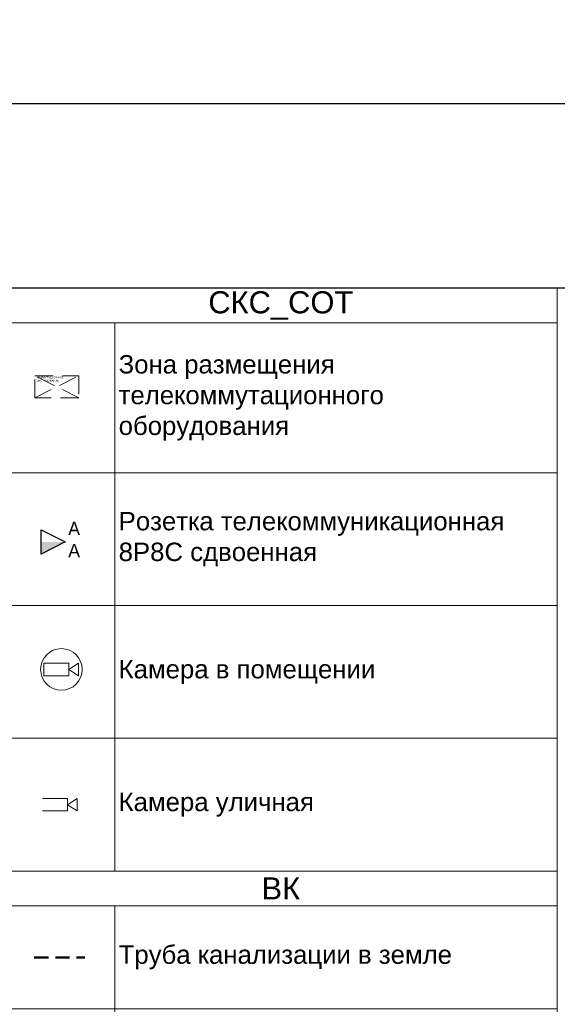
# Model space of a CAD drawing. Header units: millimetres. Extents: x -57449114 to 30620931, y -92609 to 84364.
# Tile 459 of 656: x 6277 to 13571, y -37164 to -23815. Entities that reach past the tile are written whole.
import ezdxf
from ezdxf import colors
from ezdxf.entities.mleader import LeaderData, LeaderLine
from ezdxf.enums import TextEntityAlignment as Align
from ezdxf.math import Vec2, Vec3

# ---------------------------------------------------------------- set-up
doc = ezdxf.new("R2010")
doc.units = ezdxf.units.MM
doc.set_wipeout_variables(frame=1)
for name, pattern in [('ACAD_ISO03W100', [30, 12, -18]), ('CACHE', [375, 250, -125]), ('HIDDENX2', [19.05, 12.7, -6.35])]:
    doc.linetypes.add(name, pattern=pattern)
doc.layers.get('0').update_dxf_attribs({"lineweight": 0})
doc.layers.get('Defpoints').update_dxf_attribs({"color": 30})
for name, color, linetype in [('-SBugo-ОС-Извещатели', 6, 'Continuous'), ('-АТ-Позиция', 30, 'Continuous'), ('-АТ-Примечания', 30, 'Continuous'), ('Wipeout', 7, 'Continuous'), ('ВК', 7, 'Continuous'), ('СВЯЗЬ', 7, 'Continuous')]:
    doc.layers.add(name, color=color, linetype=linetype)
for name, color, linetype, lineweight in [('06_АР_Мебель', 4, 'Continuous', 9), ('06_АР_Размеры план схема', 235, 'Continuous', 0), ('17_АР_Текст', 235, 'Continuous', 0), ('20_АР_Сантехника', 250, 'Continuous', 0), ('СОТ', 7, 'Continuous', 9)]:
    doc.layers.add(name, color=color, linetype=linetype, lineweight=lineweight)
doc.layers.add('1. ПОДЛОЖКА', color=7, linetype='Continuous', lineweight=0, true_color=0x9b9292)
doc.styles.add('_ТЕКСТОВЫЙ', font='arial.ttf', dxfattribs={"width": 0.8})
doc.styles.add('_ТЕКСТОВЫЙ АННОТАТИЫНЫЙ', font='arial.ttf', dxfattribs={"width": 0.8})
doc.styles.add('HVAC_AEP', font='arial.ttf')
doc.styles.add('SB', font='mipgost.shx')
doc.styles.get("Standard").update_dxf_attribs({"font": 'arial.ttf'})

# ---------------------------------------------------------------- blocks, each defined once
blk = doc.blocks.new('A$C718078F5')
at = {"layer": 'ВК', "color": 162, "linetype": 'HIDDENX2', "lineweight": 50, "ltscale": 15, "true_color": 0x002eb8}
blk.add_lwpolyline([(-687, 0), (0, 0)], dxfattribs=at)
blk = doc.blocks.new('A$C7FEF6D7D')
at = {"layer": 'ВК', "lineweight": 30, "true_color": 0xffffff}
h = blk.add_hatch(color=7, dxfattribs=at)
h.dxf.hatch_style = 1
h.paths.add_polyline_path([(0, 0), (719, 0), (719, 490), (0, 490)])
at = {"layer": 'ВК', "color": 162, "linetype": 'HIDDENX2', "lineweight": 50, "ltscale": 15, "true_color": 0x002eb8}
blk.add_lwpolyline([(0, 0), (719, 0), (719, 490), (0, 490)], close=True, dxfattribs=at)
blk = doc.blocks.new('A$C27AF37FD')
at = {"layer": 'ВК', "color": 6, "lineweight": 30, "true_color": 0xf500ff}
blk.add_circle((-61, -44), 75, dxfattribs=at)
blk = doc.blocks.new('A$C562C2BC0')
at = {"layer": 'ВК', "color": 10, "lineweight": 30}
blk.add_circle((-101, 25), 25, dxfattribs=at)
at = {"layer": 'ВК', "color": 170, "lineweight": 30}
blk.add_circle((0, 25), 25, dxfattribs=at)
blk = doc.blocks.new('A$C0CBB4A9A')
at = {"layer": '1. ПОДЛОЖКА'}
blk.add_circle((0, 0), 290, dxfattribs=at)
at = {"layer": 'ВК', "color": 30, "linetype": 'ACAD_ISO03W100', "lineweight": 80, "ltscale": 10, "true_color": 0xff8000}
blk.add_circle((0, 0), 290, dxfattribs=at)
blk = doc.blocks.new('A$C071C39A0')
at = {"true_color": 0xff8000}
h = blk.add_hatch(dxfattribs=at)
h.set_pattern_fill('ANSI31', color=30, scale=50)
h.set_pattern_definition([(45, (-15265.88, 49237.48), (-112.2532, 112.2532), [])])
edge = h.paths.add_edge_path()
edge.add_arc((0, 0), 400, 0, 360)
at = {"layer": 'ВК', "color": 30, "linetype": 'ACAD_ISO03W100', "lineweight": 80, "ltscale": 10, "true_color": 0xff8000}
blk.add_circle((0, 0), 400, dxfattribs=at)
blk = doc.blocks.new('A$C31D87A00')
at = {"layer": '1. ПОДЛОЖКА', "flags": 128}
for points in [[(0, -159), (0, 159, -0.088516), (179, 190, -0.216396), (231, 156), (443, 178)], [(0, 159), (0, -159, 0.088516), (179, -190, 0.236942), (231, -156), (443, -178)], [(231, 156, 0.100176), (231, -156, -2.834723)], [(280, 122), (280, -122, 0.234943), (548, -166, 0.79706), (548, 165, 0.235162), (280, 122, 0.760119)]]:
    blk.add_lwpolyline(points, format="xyb", dxfattribs=at)
blk.add_lwpolyline([(280, 112), (280, -113, 0.238364), (546, -158, 0.798234), (546, 157, 0.238588)], format="xyb", close=True, dxfattribs=at)
at = {"layer": '1. ПОДЛОЖКА'}
blk.add_circle((132, 0), 15, dxfattribs=at)
at = {"layer": '20_АР_Сантехника', "flags": 128}
for points in [[(0, -159), (0, 159, -0.088516), (179, 190, -0.216396), (231, 156), (443, 178)], [(0, 159), (0, -159, 0.088516), (179, -190, 0.236942), (231, -156), (443, -178)], [(231, 156, 0.100176), (231, -156, -2.834723)], [(280, 122), (280, -122, 0.234943), (548, -166, 0.79706), (548, 165, 0.235162), (280, 122, 0.760119)]]:
    blk.add_lwpolyline(points, format="xyb", dxfattribs=at)
blk.add_lwpolyline([(280, 112), (280, -113, 0.238364), (546, -158, 0.798234), (546, 157, 0.238588)], format="xyb", close=True, dxfattribs=at)
at = {"layer": '20_АР_Сантехника'}
blk.add_circle((132, 0), 15, dxfattribs=at)
blk = doc.blocks.new('A$C13E67AF4')
at = {"layer": '1. ПОДЛОЖКА', "flags": 128}
for points in [[(240, 160), (0, 0), (240, -160)], [(240, 160), (443, 178)], [(240, -160), (240, 160)], [(240, -160), (443, -178)]]:
    blk.add_lwpolyline(points, dxfattribs=at)
blk.add_lwpolyline([(280, 122), (280, -122, 0.234943), (548, -166, 0.79706), (548, 165, 0.235162), (280, 122, 0.760119)], format="xyb", dxfattribs=at)
blk.add_lwpolyline([(280, 112), (280, -113, 0.238364), (546, -158, 0.798234), (546, 157, 0.238588)], format="xyb", close=True, dxfattribs=at)
at = {"layer": '1. ПОДЛОЖКА'}
blk.add_circle((132, 0), 15, dxfattribs=at)
at = {"layer": '20_АР_Сантехника', "flags": 128}
for points in [[(240, 160), (0, 0), (240, -160)], [(240, 160), (443, 178)], [(240, -160), (240, 160)], [(240, -160), (443, -178)]]:
    blk.add_lwpolyline(points, dxfattribs=at)
blk.add_lwpolyline([(280, 122), (280, -122, 0.234943), (548, -166, 0.79706), (548, 165, 0.235162), (280, 122, 0.760119)], format="xyb", dxfattribs=at)
blk.add_lwpolyline([(280, 112), (280, -113, 0.238364), (546, -158, 0.798234), (546, 157, 0.238588)], format="xyb", close=True, dxfattribs=at)
at = {"layer": '20_АР_Сантехника'}
blk.add_circle((132, 0), 15, dxfattribs=at)
blk = doc.blocks.new('A$C62AB405E')
at = {"layer": '1. ПОДЛОЖКА', "flags": 128}
for points in [[(-240, 0), (240, 0, -0.414214), (300, -60), (300, -440, -0.414214), (240, -500), (-240, -500, -0.414214), (-300, -440), (-300, -60, -0.414214)], [(-240, -73), (240, -73, -0.414214), (270, -103), (270, -440, -0.414214), (240, -470), (-240, -470, -0.414214), (-270, -440), (-270, -103, -0.414214)], [(35, -207, -0.967996), (-58, -207, -0.967996)]]:
    blk.add_lwpolyline(points, format="xyb", close=True, dxfattribs=at)
blk.add_lwpolyline([(-284, 0), (284, 0), (284, -38), (-284, -38)], close=True, dxfattribs=at)
at = {"layer": '20_АР_Сантехника', "flags": 128}
for points in [[(-240, 0), (240, 0, -0.414214), (300, -60), (300, -440, -0.414214), (240, -500), (-240, -500, -0.414214), (-300, -440), (-300, -60, -0.414214)], [(-240, -73), (240, -73, -0.414214), (270, -103), (270, -440, -0.414214), (240, -470), (-240, -470, -0.414214), (-270, -440), (-270, -103, -0.414214)], [(35, -207, -0.967996), (-58, -207, -0.967996)]]:
    blk.add_lwpolyline(points, format="xyb", close=True, dxfattribs=at)
blk.add_lwpolyline([(-284, 0), (284, 0), (284, -38), (-284, -38)], close=True, dxfattribs=at)
blk = doc.blocks.new('*T174')
at = {"color": 0, "linetype": 'ByBlock', "lineweight": -2, "transparency": 16777216}
for p, q in [((0, 0), (7500, 0)), ((0, 0), (0, -13803)), ((7500, 0), (7500, -13803)), ((0, -470), (7500, -470)), ((1500, -470), (1500, -13803)), ((0, -1870), (7500, -1870)), ((0, -3270), (7500, -3270)), ((0, -4670), (7500, -4670)), ((0, -6070), (7500, -6070)), ((0, -7753), (7500, -7753)), ((0, -9435), (7500, -9435)), ((0, -10835), (7500, -10835)), ((0, -12235), (7500, -12235)), ((0, -13803), (7500, -13803))]:
    blk.add_line(p, q, dxfattribs=at)
at = {"color": 0, "lineweight": 15, "transparency": 16777216}
for name, p in [('A$C718078F5', (1093, -1170)), ('A$C7FEF6D7D', (390, -2815)), ('A$C27AF37FD', (811, -3926)), ('A$C562C2BC0', (800, -5395)), ('A$C0CBB4A9A', (750, -6912)), ('A$C071C39A0', (750, -8594)), ('A$C31D87A00', (410, -10135)), ('A$C13E67AF4', (410, -11535)), ('A$C62AB405E', (750, -12769))]:
    blk.add_blockref(name, p, dxfattribs=at)
at = {"color": 0, "lineweight": 15, "transparency": 16777216, "style": 'HVAC_AEP'}
for s, insert, char_height, width, attachment_point in [('{\\C256;ВК}', (3750, -235), 300, 7497, 5), ('Труба канализации в земле', (1550, -1170), 250, 5900, 4), ('Зона размещения септика', (1550, -2570), 250, 5900, 4), ('Выпуск канализации + фановый стояк', (1550, -3970), 250, 5900, 4), ('Ввод ( ы) воды + узлы учета расхода^Jводы', (1550, -5370), 250, 5900, 4), ('Бак для запаса воды накопительный с погружным насосом (200л) без скважины', (1550, -6912), 250, 5900, 4), ('Бак для запаса воды накопительный с погружным насосом (100л) ', (1550, -8594), 250, 5900, 4), ('Унитаз', (1550, -10135), 250, 5900, 4), ('Унитаз угловой', (1550, -11535), 250, 5900, 4), ('Раковина прямоугольная с зеркалом', (1550, -13019), 250, 5900, 4)]:
    blk.add_mtext(s, dxfattribs=dict(at, insert=insert, char_height=char_height, width=width, attachment_point=attachment_point))
blk = doc.blocks.new('_Dot')
at = {"color": 0, "linetype": 'ByBlock', "lineweight": -2}
blk.add_line((-0.5, 0), (-1, 0), dxfattribs=at)
at = {"color": 0, "linetype": 'ByBlock', "const_width": 0.5}
blk.add_lwpolyline([(-0.25, 0, 1), (0.25, 0, 1)], format="xyb", close=True, dxfattribs=at)
blk = doc.blocks.new('_DotSmall')
at = {"color": 0, "linetype": 'ByBlock', "const_width": 0.5}
blk.add_lwpolyline([(-0.0625, 0, 1), (0.0625, 0, 1)], format="xyb", close=True, dxfattribs=at)
blk = doc.blocks.new('Коммутационный шкаф настенный')
at = {"color": 240, "linetype": 'CACHE', "lineweight": 9, "true_color": 0xed1f24}
for p, q in [((600, 300), (0, 600)), ((0, 300), (600, 600))]:
    blk.add_line(p, q, dxfattribs=at)
blk.add_lwpolyline([(0, 600), (600, 600), (600, 300), (0, 300)], close=True, dxfattribs=at)
at = {"layer": '1. ПОДЛОЖКА', "color": 240, "linetype": 'CACHE', "lineweight": -2, "true_color": 0xed1f24}
for p, q in [((600, 300), (0, 600)), ((0, 300), (600, 600))]:
    blk.add_line(p, q, dxfattribs=at)
blk.add_lwpolyline([(0, 600), (600, 600), (600, 300), (0, 300)], close=True, dxfattribs=at)
at = {"layer": 'СОТ', "color": 240, "linetype": 'CACHE', "lineweight": -2, "true_color": 0xed1f24}
for p, q in [((600, 300), (0, 600)), ((0, 300), (600, 600))]:
    blk.add_line(p, q, dxfattribs=at)
blk.add_lwpolyline([(0, 600), (600, 600), (600, 300), (0, 300)], close=True, dxfattribs=at)
at = {"layer": '06_АР_Мебель', "insert": (22, 591), "char_height": 26.25, "attachment_point": 1}
blk.add_mtext_dynamic_manual_height_columns('{\\C7;КОММУТАЦИОННОЕ\\PОБОРУДОВАНИЕ}', width=836.21, gutter_width=12.5, heights=[0], dxfattribs=at)
at = {"layer": 'СОТ', "flags": 1}
for tag, p in [('ДОП_ИНФОРМАЦИЯ', (0, 676)), ('КОД_ОБОРУДОВАНИЯ', (0, 729)), ('ДОГОВОР', (3, 628))]:
    blk.add_attdef(tag, p, '', height=25, dxfattribs=at)
blk = doc.blocks.new('lvs-02')
at = {"layer": '-SBugo-ОС-Извещатели', "true_color": 0x2618e7}
h = blk.add_hatch(color=182, dxfattribs=at)
h.dxf.hatch_style = 1
h.paths.add_polyline_path([(-2, 0), (-2, -2), (2, 0)])
at = {"color": 182, "linetype": 'ByBlock', "lineweight": -2, "true_color": 0x2618e7}
blk.add_line((-2, 2), (-2, -2), dxfattribs=at)
at = {"layer": 'СВЯЗЬ', "color": 182, "lineweight": 25, "true_color": 0x2618e7}
for p, q in [((-2, -2), (-2, 2)), ((-2, 2), (2, 0)), ((2, 0), (-2, -2))]:
    blk.add_line(p, q, dxfattribs=at)
at = {"layer": '-АТ-Позиция', "ltscale": 100, "style": 'SB'}
for tag, p in [('ШЛЕЙФ', (2.5, 0.47)), ('ШЛЕЙФ_2', (2.5, -3.2))]:
    blk.add_attdef(tag, text='', height=2.2, dxfattribs=at).set_placement(p, align=Align.BOTTOM_LEFT)
at = {"layer": '-АТ-Примечания', "ltscale": 100, "style": 'SB'}
for tag, p in [('НАИМЕНОВАНИЕ', (-2, 1.5)), ('МАРКА', (-2, 1))]:
    blk.add_attdef(tag, p, '', height=0.25, dxfattribs=at)
at = {"layer": '-АТ-Примечания', "ltscale": 100, "style": 'SB', "flags": 1}
for tag, p in [('ПРИМ-1', (-2, 0.5)), ('ПРИМ-2', (-2, 0)), ('ПРИМ-3', (-2, -0.5)), ('ПРИМ-4', (-2, -1)), ('ПРИМ-5', (-2, -1.5))]:
    blk.add_attdef(tag, p, '', height=0.25, dxfattribs=at)
blk = doc.blocks.new('*E1470')
blk.add_wipeout([(0, -2), (0, 2), (8, 2), (8, -2)]).dxf.layer = 'Wipeout'
blk.add_wipeout([(8, 0), (11, 2), (11, -2)]).dxf.layer = 'Wipeout'
blk = doc.blocks.new('A$C055B66AC')
at = {"layer": 'СОТ', "color": 1, "ltscale": 20, "true_color": 0xfc0303, "xscale": 85.44921875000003, "yscale": 85.44921875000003, "zscale": 8.544921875}
blk.add_blockref('*E1470', (37, 239), dxfattribs=at)
at = {"color": 10, "lineweight": 15, "ltscale": 100}
blk.add_circle((516, 238), 564, dxfattribs=at)
at = {"layer": 'СОТ', "color": 10, "linetype": 'ByBlock', "lineweight": -2}
for p, q in [((37, 68), (37, 410)), ((37, 410), (721, 410)), ((721, 239), (977, 410)), ((721, 410), (721, 68)), ((977, 410), (977, 68)), ((721, 68), (37, 68)), ((977, 68), (721, 239))]:
    blk.add_line(p, q, dxfattribs=at)
at = {"layer": 'СОТ', "color": 1, "ltscale": 100, "true_color": 0xfc0303}
for p in [(37, 324), (37, 153)]:
    blk.add_point(p, dxfattribs=at)
at = {"layer": 'СОТ', "color": 10, "ltscale": 100}
blk.add_point((37, 239), dxfattribs=at)
blk = doc.blocks.new('*E143')
blk.add_wipeout([(0, -2), (0, 2), (8, 2), (8, -2)]).dxf.layer = 'Wipeout'
blk.add_wipeout([(8, 0), (11, 2), (11, -2)]).dxf.layer = 'Wipeout'
blk = doc.blocks.new('A$C29706B3A')
at = {"layer": 'СОТ', "color": 5, "ltscale": 20, "true_color": 0x111cee, "xscale": 85.44921875, "yscale": 85.44921875, "zscale": 8.544921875}
blk.add_blockref('*E143', (0, -171), dxfattribs=at)
at = {"layer": 'СОТ', "color": 5, "linetype": 'ByBlock', "lineweight": -2, "true_color": 0x111cee}
for p, q in [((0, 0), (684, 0)), ((684, -171), (940, 0)), ((684, 0), (684, -342)), ((940, 0), (940, -342)), ((940, -342), (684, -171)), ((684, -342), (0, -342))]:
    blk.add_line(p, q, dxfattribs=at)

msp = doc.modelspace()

# ---------------------------------------------------------------- linework, layer by layer
at = {"lineweight": 15}
for p, q in [((6069.9, -27455.1), (13569.9, -27455.1)), ((13569.9, -27455.1), (13569.9, -35357.5)), ((6069.9, -27924.8), (13569.9, -27924.8)), ((7569.9, -27924.8), (7569.9, -35357.5)), ((6069.9, -29957.5), (13569.9, -29957.5)), ((6069.9, -31757.5), (13569.9, -31757.5)), ((6069.9, -33557.5), (13569.9, -33557.5)), ((6069.9, -35357.5), (13569.9, -35357.5))]:
    msp.add_line(p, q, dxfattribs=at)
at = {"layer": 'Defpoints', "color": 1}
msp.add_lwpolyline([(-158394.8, -24951.8), (39622.9, -24951.8), (39622.9, -57789.5), (-158394.8, -57789.5)], close=True, dxfattribs=at)
at = {"layer": 'Defpoints'}
msp.add_lwpolyline([(39622.9, -27455.1), (-153407.1, -27455.1)], dxfattribs=at)

# ---------------------------------------------------------------- block references
at = {"lineweight": 15}
msp.add_blockref('Коммутационный шкаф настенный', (6481.3, -29241.1), dxfattribs=at)
at = {"color": 170, "lineweight": 15, "xscale": 82, "yscale": 82, "zscale": 82}
msp.add_blockref('lvs-02', (6730.7, -30895.6), dxfattribs=at).add_auto_attribs({'ШЛЕЙФ': 'A', 'ШЛЕЙФ_2': 'A'})
msp.add_blockref('*T174', (6069.9, -35357.5))

# ---------------------------------------------------------------- texts
at = {"lineweight": 15, "style": 'HVAC_AEP'}
for s, insert, char_height, width, attachment_point in [('СКС_СОТ', (9819.9, -27689.9), 300, 7497, 5), ('{\\C256;Зона размещения телекоммутационного оборудования}', (7619.9, -28941.1), 250, 5900, 4), ('{\\C256;Розетка телекоммуникационная\\P8Р8С сдвоенная\\P}', (7619.9, -30857.5), 250, 5900, 4), ('Камера в помещении', (7619.9, -32657.5), 250, 5900, 4), ('Камера уличная', (7619.9, -34457.5), 250, 5900, 4)]:
    msp.add_mtext(s, dxfattribs=dict(at, insert=insert, char_height=char_height, width=width, attachment_point=attachment_point))

# ---------------------------------------------------------------- next in the draw order: block references
at = {"lineweight": 15, "xscale": 0.5, "yscale": 0.5, "zscale": 0.5}
for name, p in [('A$C055B66AC', (6585, -32742.9)), ('A$C29706B3A', (6585, -34372))]:
    msp.add_blockref(name, p, dxfattribs=at)

# ---------------------------------------------------------------- next in the draw order: leaders
at = {"lineweight": 18}
ml = msp.add_multileader_mtext('Standard', dxfattribs=at)
ml.set_content('(служебное помещение)', color=256, style='_ТЕКСТОВЫЙ АННОТАТИЫНЫЙ')
ml.set_leader_properties(lineweight=0)
ml.build(insert=Vec2(0, 0))
ml.multileader.update_dxf_attribs({"text_left_attachment_type": 6, "text_right_attachment_type": 6, "dogleg_length": 11.7, "arrow_head_size": 100, "scale": 100})
ctx = ml.context
ctx.base_point, ctx.scale, ctx.char_height, ctx.arrow_head_size, ctx.landing_gap_size, ctx.plane_origin = Vec3(189746.7, -42131.1), 100, 100, 100, 100, Vec3(148604.2, -38095.2)
ctx.left_attachment, ctx.right_attachment, ctx.text_align_type = 6, 6, 2
notes = []
notes.append((ctx, [(0, (0, 0, 0), (0, 0), (1, 0), 1, [])]))
ctx.mtext.insert, ctx.mtext.width, ctx.mtext.alignment, ctx.mtext.flow_direction = Vec3(191737.8, -41937), 576408.517, 3, 5
ml = msp.add_multileader_mtext('Standard', dxfattribs=at)
ml.set_content('{\\LВид на столы почтальонов}', color=256, style='_ТЕКСТОВЫЙ АННОТАТИЫНЫЙ')
ml.set_leader_properties(lineweight=0)
ml.build(insert=Vec2(0, 0))
ml.multileader.update_dxf_attribs({"text_left_attachment_type": 6, "text_right_attachment_type": 6, "dogleg_length": 11.7, "arrow_head_size": 100, "scale": 100})
ctx = ml.context
ctx.base_point, ctx.scale, ctx.char_height, ctx.arrow_head_size, ctx.landing_gap_size, ctx.plane_origin = Vec3(188637.7, -41978), 100, 150, 100, 100, Vec3(154108.2, -37834.8)
ctx.left_attachment, ctx.right_attachment, ctx.text_align_type = 6, 6, 2
notes.append((ctx, [(0, (0, 0, 0), (0, 0), (1, 0), 1, [])]))
ctx.mtext.insert, ctx.mtext.width, ctx.mtext.alignment, ctx.mtext.flow_direction = Vec3(192199, -41676.7), 576408.517, 3, 5
ml = msp.add_multileader_mtext('Standard', dxfattribs=at)
ml.set_content('(клиентский зал)', color=256, style='_ТЕКСТОВЫЙ АННОТАТИЫНЫЙ')
ml.set_leader_properties(lineweight=0)
ml.build(insert=Vec2(0, 0))
ml.multileader.update_dxf_attribs({"text_left_attachment_type": 6, "text_right_attachment_type": 6, "dogleg_length": 11.7, "arrow_head_size": 100, "scale": 100})
ctx = ml.context
ctx.base_point, ctx.scale, ctx.char_height, ctx.arrow_head_size, ctx.landing_gap_size, ctx.plane_origin = Vec3(196937.4, -42066.4), 100, 100, 100, 100, Vec3(153903.8, -38095.2)
ctx.left_attachment, ctx.right_attachment, ctx.text_align_type = 6, 6, 2
notes.append((ctx, [(0, (0, 0, 0), (0, 0), (1, 0), 1, [])]))
ctx.mtext.insert, ctx.mtext.width, ctx.mtext.alignment, ctx.mtext.flow_direction = Vec3(197891.9, -41937), 576408.517, 3, 5
ml = msp.add_multileader_mtext('Standard', dxfattribs=at)
ml.set_content('{\\LВид на торговый стеллаж, стол ЦСУ, примерочную}', color=256, style='_ТЕКСТОВЫЙ АННОТАТИЫНЫЙ')
ml.set_leader_properties(lineweight=0)
ml.build(insert=Vec2(0, 0))
ml.multileader.update_dxf_attribs({"text_left_attachment_type": 6, "text_right_attachment_type": 6, "dogleg_length": 11.7, "arrow_head_size": 100, "scale": 100})
ctx = ml.context
ctx.base_point, ctx.scale, ctx.char_height, ctx.arrow_head_size, ctx.landing_gap_size, ctx.plane_origin = Vec3(195417.6, -41870.8), 100, 150, 100, 100, Vec3(157426.7, -37834.8)
ctx.left_attachment, ctx.right_attachment, ctx.text_align_type = 6, 6, 2
notes.append((ctx, [(0, (0, 0, 0), (0, 0), (1, 0), 1, [])]))
ctx.mtext.insert, ctx.mtext.width, ctx.mtext.alignment, ctx.mtext.flow_direction = Vec3(199501.6, -41676.7), 576408.517, 3, 5
ml = msp.add_multileader_mtext('Standard', dxfattribs=at)
ml.set_content('(служебное помещение)', color=256, style='_ТЕКСТОВЫЙ АННОТАТИЫНЫЙ')
ml.set_leader_properties(lineweight=0)
ml.build(insert=Vec2(0, 0))
ml.multileader.update_dxf_attribs({"text_left_attachment_type": 6, "text_right_attachment_type": 6, "dogleg_length": 11.7, "arrow_head_size": 100, "scale": 100})
ctx = ml.context
ctx.base_point, ctx.scale, ctx.char_height, ctx.arrow_head_size, ctx.landing_gap_size, ctx.plane_origin = Vec3(204053.3, -42131.1), 100, 100, 100, 100, Vec3(162910.8, -38095.2)
ctx.left_attachment, ctx.right_attachment, ctx.text_align_type = 6, 6, 2
notes.append((ctx, [(0, (0, 0, 0), (0, 0), (1, 0), 1, [])]))
ctx.mtext.insert, ctx.mtext.width, ctx.mtext.alignment, ctx.mtext.flow_direction = Vec3(206044.3, -41937), 576408.517, 3, 5
ml = msp.add_multileader_mtext('Standard', dxfattribs=at)
ml.set_content('{\\LВид на бытовой шкаф, шкаф розничных товаров}', color=256, style='_ТЕКСТОВЫЙ АННОТАТИЫНЫЙ')
ml.set_leader_properties(lineweight=0)
ml.build(insert=Vec2(0, 0))
ml.multileader.update_dxf_attribs({"text_left_attachment_type": 6, "text_right_attachment_type": 6, "dogleg_length": 11.7, "arrow_head_size": 100, "scale": 100})
ctx = ml.context
ctx.base_point, ctx.scale, ctx.char_height, ctx.arrow_head_size, ctx.landing_gap_size, ctx.plane_origin = Vec3(203537.1, -41868.3), 100, 150, 100, 100, Vec3(165546.3, -37834.8)
ctx.left_attachment, ctx.right_attachment, ctx.text_align_type = 6, 6, 2
notes.append((ctx, [(0, (0, 0, 0), (0, 0), (1, 0), 1, [])]))
ctx.mtext.insert, ctx.mtext.width, ctx.mtext.alignment, ctx.mtext.flow_direction = Vec3(207435.5, -41676.7), 576408.517, 3, 5
at = {"color": 162, "linetype": 'HIDDENX2', "lineweight": 30, "ltscale": 15, "true_color": 0x002eb8}
ml = msp.add_multileader_mtext('Standard', dxfattribs=at)
ml.set_content('\\pxi-3,l4,t4;Модуль Тип 1.1', color=(0, 46, 184), style='_ТЕКСТОВЫЙ')
ml.set_leader_properties(lineweight=0)
ml.set_arrow_properties(name='DOT')
ml.build(insert=Vec2(0, 0))
ml.multileader.update_dxf_attribs({"text_left_attachment_type": 6, "text_right_attachment_type": 6, "dogleg_length": 0.36, "arrow_head_size": 50, "scale": 100})
ctx = ml.context
ctx.base_point, ctx.scale, ctx.char_height, ctx.arrow_head_size, ctx.landing_gap_size, ctx.plane_origin = Vec3(65996.7, -36931.4), 100, 250, 50, 100, Vec3(52171.1, -31780.7)
ctx.left_attachment, ctx.right_attachment, ctx.text_align_type, ctx.attachment_type = 6, 6, 1, 2
notes.append((ctx, [(0, (0, 0, 0), (0, 0), (1, 0), 1, [])]))
ctx.mtext.insert, ctx.mtext.width, ctx.mtext.defined_height, ctx.mtext.alignment, ctx.mtext.flow_direction = Vec3(67071.2, -36607.9), 6846.369, 600.4, 2, 5
ml = msp.add_multileader_mtext('Standard', dxfattribs=at)
ml.set_content('\\pxi-3,l4,t4;Модуль Тип 1.2', color=(0, 46, 184), style='_ТЕКСТОВЫЙ')
ml.set_leader_properties(lineweight=0)
ml.set_arrow_properties(name='DOT')
ml.build(insert=Vec2(0, 0))
ml.multileader.update_dxf_attribs({"text_left_attachment_type": 6, "text_right_attachment_type": 6, "dogleg_length": 0.36, "arrow_head_size": 50, "scale": 100})
ctx = ml.context
ctx.base_point, ctx.scale, ctx.char_height, ctx.arrow_head_size, ctx.landing_gap_size, ctx.plane_origin = Vec3(65992.3, -39013.3), 100, 250, 50, 100, Vec3(52166.7, -33862.6)
ctx.left_attachment, ctx.right_attachment, ctx.text_align_type, ctx.attachment_type = 6, 6, 1, 2
notes.append((ctx, [(0, (0, 0, 0), (0, 0), (1, 0), 1, [])]))
ctx.mtext.insert, ctx.mtext.width, ctx.mtext.defined_height, ctx.mtext.alignment, ctx.mtext.flow_direction = Vec3(67085.1, -38689.8), 6846.369, 600.4, 2, 5
at = {"layer": '06_АР_Размеры план схема'}
ml = msp.add_multileader_mtext('Standard', dxfattribs=at)
ml.set_content('{\\L\\C256;9.2}', color=7, style='_ТЕКСТОВЫЙ')
ml.set_leader_properties(linetype='Continuous', lineweight=0)
ml.set_arrow_properties(name='DOTSMALL')
ml.build(insert=Vec2(0, 0))
ml.multileader.update_dxf_attribs({"has_dogleg": 0, "text_left_attachment_type": 6, "text_right_attachment_type": 6, "dogleg_length": 0, "arrow_head_size": 200})
ctx = ml.context
ctx.base_point, ctx.char_height, ctx.arrow_head_size, ctx.landing_gap_size, ctx.plane_origin = Vec3(98798.4, -41882.5, 0), 150, 200, 50, Vec3(91049.4, -41276.5, 0)
ctx.left_attachment, ctx.right_attachment = 6, 6
notes.append((ctx, [(0, (0, 0, 0), (0, 0), (1, 0), 1, [])]))
ctx.mtext.insert, ctx.mtext.width, ctx.mtext.flow_direction = Vec3(98848.4, -41702.5, 0), 602.935, 5
ml = msp.add_multileader_mtext('Standard', dxfattribs=at)
ml.set_content('{\\L\\C256;4.9}', color=7, style='_ТЕКСТОВЫЙ')
ml.set_leader_properties(linetype='Continuous', lineweight=0)
ml.set_arrow_properties(name='DOTSMALL')
ml.build(insert=Vec2(0, 0))
ml.multileader.update_dxf_attribs({"has_dogleg": 0, "text_left_attachment_type": 6, "text_right_attachment_type": 6, "dogleg_length": 0, "arrow_head_size": 200})
ctx = ml.context
ctx.base_point, ctx.char_height, ctx.arrow_head_size, ctx.landing_gap_size, ctx.plane_origin = Vec3(97614.6, -41398.9), 150, 200, 50, Vec3(89865.6, -40475.2)
ctx.left_attachment, ctx.right_attachment = 6, 6
notes.append((ctx, [(0, (0, 0, 0), (0, 0), (1, 0), 1, [])]))
ctx.mtext.insert, ctx.mtext.width, ctx.mtext.flow_direction = Vec3(97664.6, -41218.9), 602.935, 5
ml = msp.add_multileader_mtext('Standard', dxfattribs=at)
ml.set_content('{\\L\\C256;7.3}', color=7, style='_ТЕКСТОВЫЙ')
ml.set_leader_properties(linetype='Continuous', lineweight=0)
ml.set_arrow_properties(name='DOTSMALL')
ml.build(insert=Vec2(0, 0))
ml.multileader.update_dxf_attribs({"has_dogleg": 0, "text_left_attachment_type": 6, "text_right_attachment_type": 6, "dogleg_length": 0, "arrow_head_size": 200})
ctx = ml.context
ctx.base_point, ctx.char_height, ctx.arrow_head_size, ctx.landing_gap_size, ctx.plane_origin = Vec3(97198.8, -43840.9), 150, 200, 50, Vec3(89449.8, -42917.3)
ctx.left_attachment, ctx.right_attachment = 6, 6
notes.append((ctx, [(0, (0, 0, 0), (0, 0), (1, 0), 1, [])]))
ctx.mtext.insert, ctx.mtext.width, ctx.mtext.flow_direction = Vec3(97248.8, -43660.9), 602.935, 5
ml = msp.add_multileader_mtext('Standard', dxfattribs=at)
ml.set_content('{\\L\\C256;1.8}', color=7, style='_ТЕКСТОВЫЙ')
ml.set_leader_properties(linetype='Continuous', lineweight=0)
ml.set_arrow_properties(name='DOTSMALL')
ml.build(insert=Vec2(0, 0))
ml.multileader.update_dxf_attribs({"has_dogleg": 0, "text_left_attachment_type": 6, "text_right_attachment_type": 6, "dogleg_length": 0, "arrow_head_size": 200})
ctx = ml.context
ctx.base_point, ctx.char_height, ctx.arrow_head_size, ctx.landing_gap_size, ctx.plane_origin = Vec3(97968, -45240.2), 150, 200, 50, Vec3(90697.4, -43107.4)
ctx.left_attachment, ctx.right_attachment = 6, 6
notes.append((ctx, [(0, (0, 0, 0), (0, 0), (1, 0), 1, [])]))
ctx.mtext.insert, ctx.mtext.width, ctx.mtext.flow_direction = Vec3(98018, -45060.2), 318.969, 5
ml = msp.add_multileader_mtext('Standard', dxfattribs=at)
ml.set_content('{\\L\\C256;2.3}', color=7, style='_ТЕКСТОВЫЙ')
ml.set_leader_properties(linetype='Continuous', lineweight=0)
ml.set_arrow_properties(name='DOTSMALL')
ml.build(insert=Vec2(0, 0))
ml.multileader.update_dxf_attribs({"has_dogleg": 0, "text_left_attachment_type": 6, "text_right_attachment_type": 6, "dogleg_length": 0, "arrow_head_size": 200})
ctx = ml.context
ctx.base_point, ctx.char_height, ctx.arrow_head_size, ctx.landing_gap_size, ctx.plane_origin = Vec3(100114.3, -45878), 150, 200, 50, Vec3(92843.7, -43745.2)
ctx.left_attachment, ctx.right_attachment = 6, 6
notes.append((ctx, [(0, (0, 0, 0), (0, 0), (1, 0), 1, [])]))
ctx.mtext.insert, ctx.mtext.width, ctx.mtext.flow_direction = Vec3(100164.3, -45698), 318.969, 5
at = {"layer": '17_АР_Текст', "lineweight": 18}
ml = msp.add_multileader_mtext('Standard', dxfattribs=at)
ml.set_content('Клиентский\\Pзал', color=256, style='_ТЕКСТОВЫЙ')
ml.set_leader_properties(lineweight=0)
ml.set_arrow_properties(name='DOT')
ml.build(insert=Vec2(0, 0))
ml.multileader.update_dxf_attribs({"text_left_attachment_type": 6, "text_right_attachment_type": 6, "dogleg_length": 0.36, "arrow_head_size": 50, "scale": 100})
ctx = ml.context
ctx.base_point, ctx.scale, ctx.char_height, ctx.arrow_head_size, ctx.landing_gap_size, ctx.plane_origin = Vec3(98397.1, -41694.6), 100, 125, 50, 100, Vec3(105122.3, -36945.7)
ctx.left_attachment, ctx.right_attachment, ctx.attachment_type = 6, 6, 2
notes.append((ctx, [(0, (0, 0, 0), (0, 0), (1, 0), 1, [])]))
ctx.mtext.insert, ctx.mtext.width, ctx.mtext.defined_height, ctx.mtext.flow_direction = Vec3(98497.1, -41544.6), 3348.58, 459.3, 5
for ctx, leaders in notes:
    for number, flags, end, landing, length, lines in leaders:
        leader = LeaderData()
        leader.index, (leader.has_last_leader_line, leader.has_dogleg_vector, leader.attachment_direction) = number, flags
        leader.last_leader_point, leader.dogleg_vector, leader.dogleg_length = Vec3(end), Vec3(landing), length
        for number, points, colour, breaks in lines:
            line = LeaderLine()
            line.index, line.vertices, line.color, line.breaks = number, Vec3.list(points), colors.encode_raw_color(colour), breaks
            leader.lines.append(line)
        ctx.leaders.append(leader)

doc.saveas('drawing.dxf')
